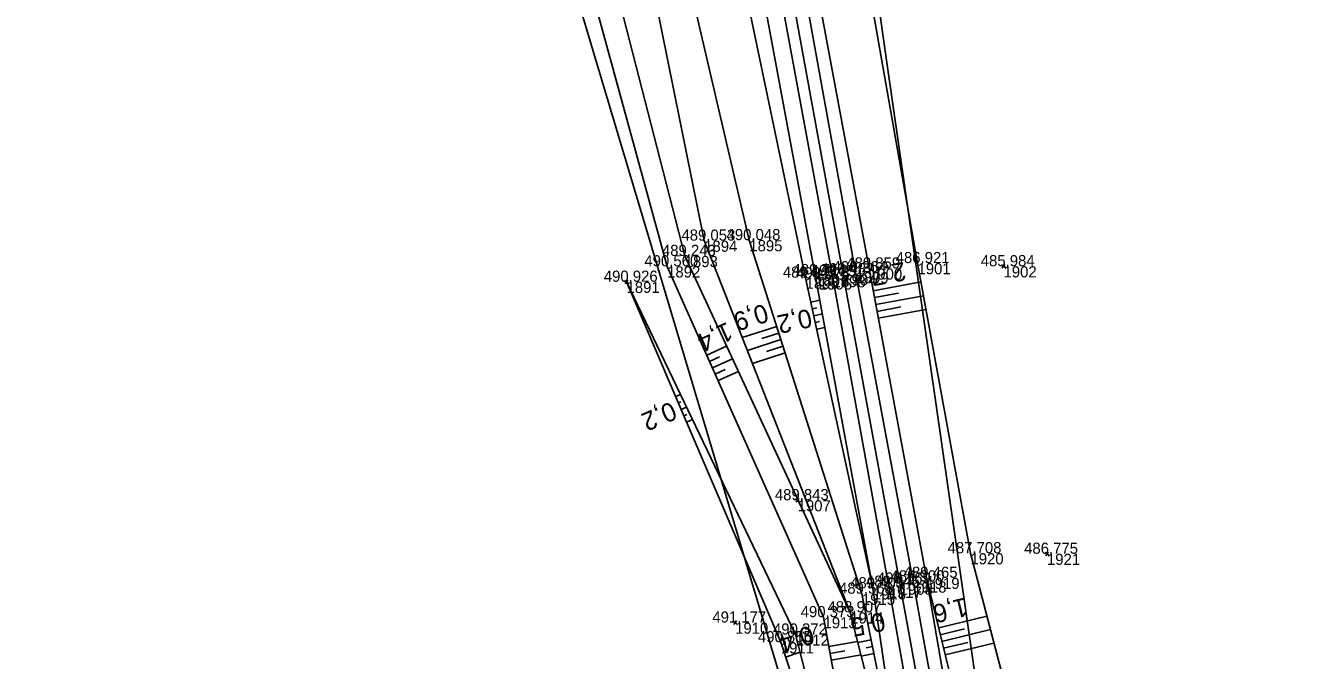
# Model space of a CAD drawing. Extents: x -1234191 to 23050, y -1290331 to -741191.
# Drawn here: x -865141.5 to -865003.1, y -1107598.9 to -1107530.5 of the extents above; entities that cross this region are included whole.
import ezdxf

# ---------------------------------------------------------------- set-up
doc = ezdxf.new("R2010")
doc.units = 0
for name, color, linetype in [('Vrstva 1', 7, 'Continuous'), ('Vrstva 4', 7, 'Continuous'), ('Vrstva 48', 7, 'Continuous'), ('Vrstva 49', 7, 'Continuous'), ('Vrstva 53', 7, 'Continuous'), ('Vrstva 60', 7, 'Continuous'), ('Vrstva 61', 7, 'Continuous'), ('Vrstva 7', 7, 'Continuous')]:
    doc.layers.add(name, color=color, linetype=linetype)

msp = doc.modelspace()

# ---------------------------------------------------------------- linework, layer by layer
at = {"layer": 'Vrstva 1'}
msp.add_lwpolyline([(-865134.6, -1107197.69), (-865124.47, -1107222.35), (-865115.52, -1107247.85), (-865108.44, -1107271.77), (-865102.71, -1107293.86), (-865097.88, -1107316.03), (-865093.53, -1107338.23), (-865089.35, -1107360.68), (-865080.34, -1107409.99), (-865080.33, -1107410.02), (-865078.89, -1107417.87), (-865071.37, -1107459.09), (-865062.43, -1107508.14), (-865053.45, -1107557.3), (-865047.38, -1107590.6), (-865041.22, -1107624.26), (-865037.22, -1107646.41), (-865033.4, -1107668.58), (-865029.98, -1107690.86), (-865027.26, -1107713.25)], dxfattribs=at)
at = {"layer": 'Vrstva 4'}
for points in [[(-865028.6, -1107713.49), (-865031.37, -1107691.19), (-865034.73, -1107668.92), (-865038.49, -1107646.71), (-865042.61, -1107624.52), (-865048.56, -1107590.94), (-865054.62, -1107557.49), (-865063.64, -1107508.48), (-865072.71, -1107459.19), (-865081.68, -1107410.15), (-865090.67, -1107361), (-865094.96, -1107338.29), (-865099.26, -1107316.16), (-865104.11, -1107294.07), (-865109.82, -1107272.13), (-865116.79, -1107248.15), (-865125.9, -1107222.77), (-865135.88, -1107198.13)], [(-865137.82, -1107199.21), (-865128.67, -1107224.01), (-865118.59, -1107249.61), (-865111.17, -1107273.09), (-865105.44, -1107294.53), (-865100.88, -1107317.07), (-865097.12, -1107338.8), (-865093.03, -1107361.27), (-865083.39, -1107411.09), (-865074.22, -1107459.51), (-865071.26, -1107475.81), (-865065.54, -1107508.7), (-865056.47, -1107557.39), (-865050.26, -1107591.11), (-865046.72, -1107615.18), (-865044.77, -1107624.94), (-865040.7, -1107646.79), (-865036.93, -1107669.17), (-865033.64, -1107691.45), (-865031.02, -1107713.8)], [(-865024.43, -1107713.22), (-865027.33, -1107690.42), (-865030.71, -1107668.18), (-865034.17, -1107645.72), (-865038.63, -1107623.95), (-865044.5, -1107589.98), (-865050.68, -1107556.67), (-865059.77, -1107507.71), (-865068.46, -1107458.63), (-865074.5, -1107420.3), (-865074.72, -1107420.33), (-865075.43, -1107414.86), (-865075.21, -1107414.83), (-865076.81, -1107408.53)], [(-865078.96, -1107409.77), (-865069.86, -1107458.85), (-865061.01, -1107508.05), (-865052.14, -1107557.07), (-865045.91, -1107590.37), (-865039.86, -1107624.08), (-865035.75, -1107646.28), (-865032.1, -1107668.41), (-865028.57, -1107690.77), (-865026.02, -1107713.12)]]:
    msp.add_lwpolyline(points, dxfattribs=at)
at = {"layer": 'Vrstva 48'}
for p, q in [((-865050.23, -1107559.07), (-865045.08, -1107558.12)), ((-865050.1, -1107559.81), (-865047.52, -1107559.33)), ((-865056.94, -1107560.28), (-865055.98, -1107560.07)), ((-865049.96, -1107560.55), (-865044.82, -1107559.6)), ((-865049.82, -1107561.29), (-865047.25, -1107560.81)), ((-865056.78, -1107561.02), (-865056.31, -1107560.91)), ((-865056.62, -1107561.75), (-865055.7, -1107561.55)), ((-865049.69, -1107562.02), (-865044.55, -1107561.07)), ((-865060.61, -1107562.91), (-865064.33, -1107564.09)), ((-865056.46, -1107562.48), (-865056.02, -1107562.39)), ((-865056.3, -1107563.22), (-865055.43, -1107563.03)), ((-865060.16, -1107564.33), (-865063.78, -1107565.49)), ((-865060.39, -1107563.62), (-865062.22, -1107564.21)), ((-865068.16, -1107565.99), (-865066.02, -1107565.04)), ((-865067.85, -1107566.68), (-865066.78, -1107566.2)), ((-865059.7, -1107565.76), (-865063.23, -1107566.89)), ((-865059.93, -1107565.05), (-865061.72, -1107565.62)), ((-865067.55, -1107567.36), (-865065.38, -1107566.4)), ((-865067.24, -1107568.05), (-865066.16, -1107567.56)), ((-865066.94, -1107568.73), (-865064.75, -1107567.76)), ((-865071.5, -1107570.46), (-865070.97, -1107570.24)), ((-865071.21, -1107571.15), (-865070.93, -1107571.03)), ((-865070.91, -1107571.84), (-865070.32, -1107571.59)), ((-865070.62, -1107572.53), (-865070.31, -1107572.4)), ((-865070.32, -1107573.22), (-865069.67, -1107572.94)), ((-865043.18, -1107595.38), (-865037.99, -1107594.11)), ((-865050.45, -1107596.66), (-865051.87, -1107596.94)), ((-865043.01, -1107596.11), (-865040.4, -1107595.47)), ((-865042.83, -1107596.83), (-865037.61, -1107595.56)), ((-865059.66, -1107598.51), (-865058.09, -1107598)), ((-865055.01, -1107597.39), (-865051.91, -1107596.82)), ((-865054.87, -1107598.12), (-865053.3, -1107597.83)), ((-865050.16, -1107598.13), (-865051.51, -1107598.4)), ((-865050.3, -1107597.39), (-865051, -1107597.53)), ((-865042.65, -1107597.56), (-865040.03, -1107596.93)), ((-865042.47, -1107598.29), (-865037.23, -1107597.01)), ((-865054.74, -1107598.86), (-865051.54, -1107598.28))]:
    msp.add_line(p, q, dxfattribs=at)
at = {"layer": 'Vrstva 49'}
for p, q in [((-865036.4, -1107556.29), (-865035.99, -1107556.57)), ((-865036.05, -1107556.22), (-865036.34, -1107556.64)), ((-865077, -1107557.96), (-865076.59, -1107558.24)), ((-865076.65, -1107557.9), (-865076.93, -1107558.31)), ((-865058.58, -1107581.48), (-865058.17, -1107581.77)), ((-865058.23, -1107581.42), (-865058.52, -1107581.83)), ((-865031.73, -1107587.25), (-865031.31, -1107587.53)), ((-865031.38, -1107587.19), (-865031.66, -1107587.6)), ((-865065.31, -1107594.66), (-865064.9, -1107594.94)), ((-865064.96, -1107594.59), (-865065.24, -1107595.01))]:
    msp.add_line(p, q, dxfattribs=at)
for points in [[(-865072.42, -1107556.44), (-865085.52, -1107508.58), (-865090, -1107477.47), (-865096.84, -1107427.34), (-865098.22, -1107414.01), (-865096.04, -1107395.2)], [(-865094.83, -1107412.37), (-865093.48, -1107428.65), (-865086.19, -1107480.28), (-865082.74, -1107507.62), (-865070.53, -1107555.32), (-865052.7, -1107593.7)], [(-865022.79, -1107804.44), (-865016.96, -1107788.62), (-865016.32, -1107763.6), (-865014.21, -1107739.62), (-865018.62, -1107713.17), (-865023.32, -1107690.22), (-865023.02, -1107669.46), (-865030.19, -1107644.87), (-865030.19, -1107623.87), (-865039.76, -1107587.33), (-865045.46, -1107556.09), (-865053.81, -1107508.61), (-865062.31, -1107458.43), (-865071.36, -1107418.69), (-865074.77, -1107418.19)], [(-865022.79, -1107804.44), (-865021.82, -1107788.94), (-865019.1, -1107763.89), (-865018.93, -1107738.04), (-865021.67, -1107713.09), (-865025.13, -1107689.6), (-865028.75, -1107668.21), (-865032.03, -1107644.92), (-865036.31, -1107623.58), (-865044.5, -1107589.98), (-865050.68, -1107556.67), (-865059.77, -1107507.71), (-865068.46, -1107458.63), (-865074.5, -1107420.3), (-865074.77, -1107418.19)], [(-865031.02, -1107713.8), (-865033.64, -1107691.45), (-865036.93, -1107669.17), (-865040.7, -1107646.79), (-865044.77, -1107624.94), (-865052.7, -1107593.7), (-865068.43, -1107553.67), (-865078.88, -1107501.98), (-865081.8, -1107476.97), (-865089.59, -1107422.64), (-865086.25, -1107419.6), (-865086.06, -1107421.57), (-865085.58, -1107421.53)], [(-865044.77, -1107624.94), (-865046.72, -1107615.18), (-865051.45, -1107591.69), (-865063.57, -1107553.62), (-865076.14, -1107499.68), (-865079.46, -1107477.35), (-865080.56, -1107460.57), (-865086.26, -1107424.73), (-865085.58, -1107421.53)], [(-865074.22, -1107459.51), (-865072.79, -1107475.67), (-865067.72, -1107508.91), (-865057.51, -1107557.66), (-865050.26, -1107591.11)], [(-865050.26, -1107591.11), (-865056.47, -1107557.39), (-865065.54, -1107508.7), (-865071.26, -1107475.81), (-865074.22, -1107459.51)], [(-865033.44, -1107713.96), (-865036.28, -1107692.09), (-865042.13, -1107669.46), (-865045.96, -1107647.1), (-865050.52, -1107622.04), (-865055.58, -1107594.22), (-865072.42, -1107556.44)], [(-865044.54, -1107670.56), (-865047.74, -1107650.89), (-865051.84, -1107622.4), (-865058.58, -1107596.09), (-865076.79, -1107558.1)], [(-865076.79, -1107558.1), (-865060.18, -1107596.92), (-865051.84, -1107622.4)]]:
    msp.add_lwpolyline(points, dxfattribs=at)
at = {"layer": 'Vrstva 53'}
for points in [[(-865031.84, -1107728.7), (-865056.26, -1107614.01), (-865082.13, -1107527.34), (-865093.98, -1107443.05), (-865102.44, -1107349.87), (-865111.7, -1107288.18), (-865115.78, -1107279.62), (-865126.55, -1107239.39), (-865152.22, -1107173.12), (-865183.78, -1107119.15), (-865210.51, -1107089.36), (-865241.35, -1107035.57), (-865260.95, -1106990.6), (-865287.43, -1106945.67), (-865298.94, -1106904.64), (-865299.65, -1106898.63), (-865300.82, -1106833.27), (-865292.28, -1106759.44), (-865281, -1106690.92)], [(-865092.53, -1107296.42), (-865093.78, -1107297.05), (-865085.74, -1107331.16), (-865081.78, -1107367.84), (-865071.03, -1107414.61), (-865057, -1107476.66), (-865048.71, -1107534.73), (-865038.9, -1107603.03), (-865032.33, -1107641.03), (-865022.47, -1107702.51), (-865004.69, -1107700.09), (-865003.06, -1107712.55)]]:
    msp.add_lwpolyline(points, dxfattribs=at)
at = {"layer": 'Vrstva 60'}
for p, q in [((-865068.43, -1107553.67), (-865068.43, -1107553.67)), ((-865063.57, -1107553.62), (-865063.57, -1107553.62)), ((-865072.42, -1107556.44), (-865072.42, -1107556.44)), ((-865070.53, -1107555.32), (-865070.53, -1107555.32)), ((-865045.46, -1107556.09), (-865045.46, -1107556.09)), ((-865036.2, -1107556.43), (-865036.2, -1107556.43)), ((-865057.51, -1107557.66), (-865057.51, -1107557.66)), ((-865056.47, -1107557.39), (-865056.47, -1107557.39)), ((-865056.08, -1107557.74), (-865056.08, -1107557.74)), ((-865054.62, -1107557.49), (-865054.62, -1107557.49)), ((-865053.45, -1107557.3), (-865053.45, -1107557.3)), ((-865052.14, -1107557.07), (-865052.14, -1107557.07)), ((-865050.68, -1107556.67), (-865050.68, -1107556.67)), ((-865076.79, -1107558.1), (-865076.79, -1107558.1)), ((-865058.37, -1107581.62), (-865058.37, -1107581.62)), ((-865039.76, -1107587.33), (-865039.76, -1107587.33)), ((-865031.52, -1107587.39), (-865031.52, -1107587.39)), ((-865050.26, -1107591.11), (-865050.26, -1107591.11)), ((-865048.56, -1107590.94), (-865048.56, -1107590.94)), ((-865047.38, -1107590.6), (-865047.38, -1107590.6)), ((-865045.91, -1107590.37), (-865045.91, -1107590.37)), ((-865044.5, -1107589.98), (-865044.5, -1107589.98)), ((-865051.45, -1107591.69), (-865051.45, -1107591.69)), ((-865052.7, -1107593.7), (-865052.7, -1107593.7)), ((-865065.1, -1107594.8), (-865065.1, -1107594.8)), ((-865055.58, -1107594.22), (-865055.58, -1107594.22)), ((-865058.58, -1107596.09), (-865058.58, -1107596.09)), ((-865060.18, -1107596.92), (-865060.18, -1107596.92))]:
    msp.add_line(p, q, dxfattribs=at)
at = {"layer": 'Vrstva 7'}
for p, q in [((-865055.58, -1107557.65), (-865056.57, -1107557.83)), ((-865056.16, -1107557.25), (-865055.99, -1107558.23))]:
    msp.add_line(p, q, dxfattribs=at)

# ---------------------------------------------------------------- texts
at = {"layer": 'Vrstva 48'}
for s, rotation, p in [('2,7', 190.5119, (-865046.92, -1107555.94)), ('0,9', 197.6548, (-865061.92, -1107560.43)), ('0,2', 192.2318, (-865057.09, -1107560.98)), ('1,4', 204.0147, (-865065.95, -1107562.39)), ('0,2', 203.1649, (-865071.96, -1107570.95)), ('1,6', 193.6927, (-865040.34, -1107592.08)), ('0,5', 191.3883, (-865049.17, -1107593.67)), ('0,4', 198.1287, (-865056.99, -1107595.06))]:
    msp.add_text(s, height=2, rotation=rotation, dxfattribs=at).set_placement(p)
at = {"layer": 'Vrstva 60'}
for s, p in [('1894', (-865068.43, -1107554.87)), ('1895', (-865063.57, -1107554.82)), ('1892', (-865072.42, -1107557.64)), ('1893', (-865070.53, -1107556.52)), ('1900', (-865050.68, -1107557.87)), ('1901', (-865045.46, -1107557.29)), ('1902', (-865036.2, -1107557.63)), ('1896', (-865057.51, -1107558.86)), ('1897', (-865056.47, -1107558.59)), ('1906', (-865056.08, -1107558.94)), ('1898', (-865054.62, -1107558.69)), ('1904', (-865053.45, -1107558.5)), ('1899', (-865052.14, -1107558.27)), ('1891', (-865076.79, -1107559.3)), ('1907', (-865058.37, -1107582.82)), ('1920', (-865039.76, -1107588.53)), ('1921', (-865031.52, -1107588.59)), ('1916', (-865050.26, -1107592.31)), ('1917', (-865048.56, -1107592.14)), ('1908', (-865047.38, -1107591.8)), ('1918', (-865045.91, -1107591.57)), ('1919', (-865044.5, -1107591.18)), ('1915', (-865051.45, -1107592.89)), ('1914', (-865052.7, -1107594.9)), ('1910', (-865065.1, -1107596)), ('1913', (-865055.58, -1107595.42)), ('1912', (-865058.58, -1107597.29)), ('1911', (-865060.18, -1107598.12))]:
    msp.add_text(s, height=1.2, dxfattribs=at).set_placement(p)
at = {"layer": 'Vrstva 61'}
for s, p in [('489.053', (-865070.88, -1107553.67)), ('490.048', (-865066.02, -1107553.62)), ('490.560', (-865074.87, -1107556.44)), ('489.243', (-865072.98, -1107555.32)), ('486.921', (-865047.81, -1107556.09)), ('485.984', (-865038.65, -1107556.43)), ('489.945', (-865059.96, -1107557.66)), ('489.714', (-865058.92, -1107557.39)), ('490.578', (-865058.53, -1107557.74)), ('490.251', (-865056.98, -1107557.49)), ('490.487', (-865055.9, -1107557.3)), ('490.264', (-865054.59, -1107557.07)), ('489.859', (-865053.13, -1107556.67)), ('490.926', (-865079.24, -1107558.1)), ('489.843', (-865060.82, -1107581.62)), ('487.708', (-865042.22, -1107587.33)), ('486.775', (-865033.98, -1107587.39)), ('489.945', (-865051.01, -1107590.94)), ('490.169', (-865049.83, -1107590.6)), ('489.900', (-865048.36, -1107590.37)), ('489.465', (-865046.95, -1107589.98)), ('489.568', (-865053.91, -1107591.69)), ('489.405', (-865052.71, -1107591.11)), ('488.907', (-865055.15, -1107593.7)), ('491.177', (-865067.55, -1107594.8)), ('490.373', (-865058.04, -1107594.22)), ('490.372', (-865061.02, -1107596.09)), ('490.855', (-865062.64, -1107596.92))]:
    msp.add_text(s, height=1.2, dxfattribs=at).set_placement(p)

doc.saveas('drawing.dxf')
